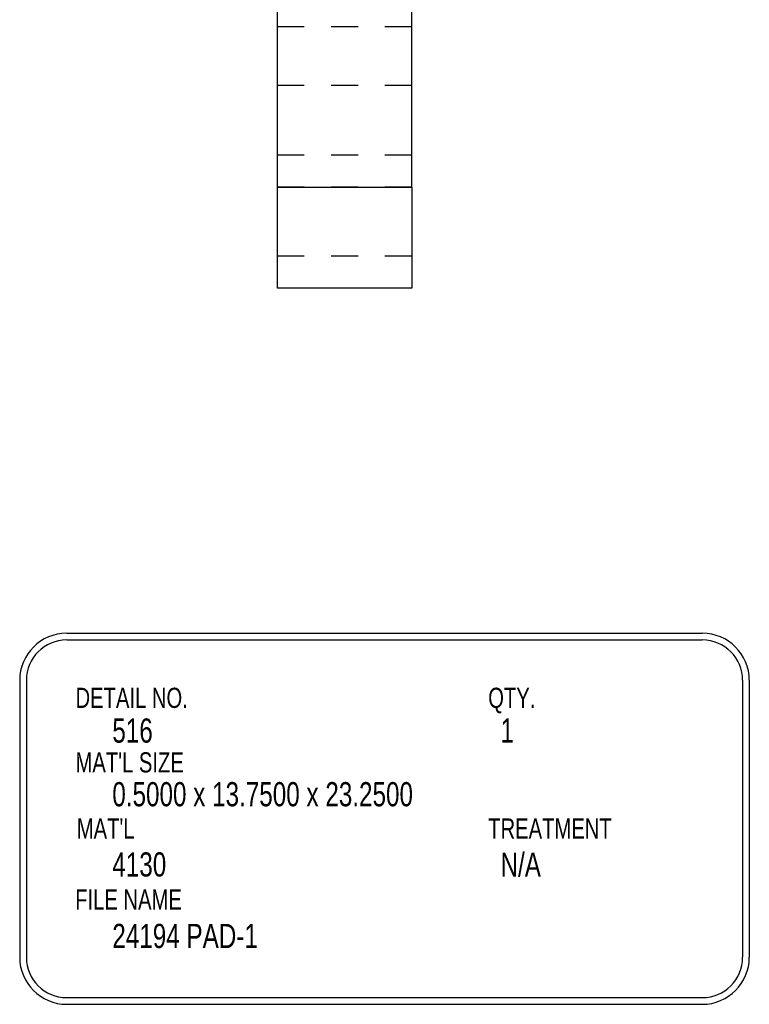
# Model space of a CAD drawing. Header units: inches. Extents: x 1907 to 2452, y -210 to -54.
# Tile 696 of 1056: x 2132.82 to 2135.53, y -150.61 to -146.95. Entities that reach past the tile are written whole.
import ezdxf

# ---------------------------------------------------------------- set-up
doc = ezdxf.new("R2010")
doc.units = ezdxf.units.IN
doc.header["$LTSCALE"] = 0.5
doc.header["$MEASUREMENT"] = 0
doc.linetypes.add('HIDDEN', pattern=[0.22499999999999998, 0.15, -0.075])
for name, color, linetype in [('SID-M-D', 42, 'Continuous'), ('SID-M-H', 4, 'HIDDEN'), ('SID-M-M', 233, 'Continuous'), ('SID-M-S', 105, 'Continuous')]:
    doc.layers.add(name, color=color, linetype=linetype)
doc.styles.add('SLDTEXTSTYLE0', font='TXT', dxfattribs={"width": 0.5957446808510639})

msp = doc.modelspace()

# ---------------------------------------------------------------- linework, layer by layer
at = {"layer": 'SID-M-H'}
for p, q in [((2134.277210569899, -146.9771894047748), (2133.777210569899, -146.9771894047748)), ((2134.277210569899, -146.9771894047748), (2133.777210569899, -146.9771894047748)), ((2134.277210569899, -147.1959394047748), (2133.777210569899, -147.1959394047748)), ((2134.277210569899, -147.4541382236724), (2133.777210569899, -147.4541382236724)), ((2134.277210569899, -147.5741382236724), (2133.777210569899, -147.5741382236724)), ((2133.777210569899, -147.8291382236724), (2134.277210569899, -147.8291382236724))]:
    msp.add_line(p, q, dxfattribs=at)
at = {"layer": 'SID-M-M'}
for p, q in [((2132.992751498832, -149.2332617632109), (2135.35873588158, -149.2332617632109)), ((2132.992751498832, -149.258261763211), (2135.35873588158, -149.258261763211)), ((2132.817751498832, -149.4082617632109), (2132.817751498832, -150.4387833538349)), ((2132.842751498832, -149.4082617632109), (2132.842751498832, -150.4387833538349)), ((2135.50873588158, -149.4082617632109), (2135.50873588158, -150.4387833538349)), ((2135.53373588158, -149.4082617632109), (2135.53373588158, -150.4387833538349)), ((2132.992751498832, -150.5887833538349), (2135.35873588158, -150.5887833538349)), ((2132.992751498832, -150.6137833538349), (2135.35873588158, -150.6137833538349))]:
    msp.add_line(p, q, dxfattribs=at)
for centre, radius, start, end in [((2132.992751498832, -149.4082617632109), 0.1750000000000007, 90, 180), ((2135.35873588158, -149.4082617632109), 0.1750000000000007, 0, 90), ((2132.992751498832, -149.4082617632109), 0.1500000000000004, 90, 180), ((2135.35873588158, -149.4082617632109), 0.1500000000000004, 0, 90), ((2132.992751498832, -150.4387833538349), 0.1750000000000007, 180, 270), ((2132.992751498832, -150.4387833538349), 0.1499999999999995, 180, 270), ((2135.35873588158, -150.4387833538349), 0.1499999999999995, 270, 0), ((2135.35873588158, -150.4387833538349), 0.1749999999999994, 270, 0)]:
    msp.add_arc(centre, radius, start, end, dxfattribs=at)
at = {"layer": 'SID-M-S'}
for p, q in [((2133.777210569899, -147.5741382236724), (2133.777210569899, -144.4491382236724)), ((2134.277210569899, -147.5741382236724), (2134.277210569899, -144.4491382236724)), ((2133.777210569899, -147.5741382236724), (2134.277210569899, -147.5741382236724)), ((2133.777210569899, -147.9491382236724), (2133.777210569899, -147.5741382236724)), ((2134.277210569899, -147.5741382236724), (2134.277210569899, -147.9491382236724)), ((2134.277210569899, -147.9491382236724), (2133.777210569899, -147.9491382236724))]:
    msp.add_line(p, q, dxfattribs=at)

# ---------------------------------------------------------------- texts
at = {"layer": 'SID-M-D', "style": 'SLDTEXTSTYLE0'}
for s, height, width, p in [('DETAIL NO.', 0.075, 0.75, (2133.025629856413, -149.5110557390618)), ('QTY.', 0.075, 0.75, (2134.561871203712, -149.5110557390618)), ('516', 0.09, 0.7500000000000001, (2133.162571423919, -149.6403352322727)), ('1', 0.09, 0.7500000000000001, (2134.60760012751, -149.6403352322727)), ("MAT'L SIZE", 0.075, 0.75, (2133.025629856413, -149.751163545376)), ('0.5000 x 13.7500 x 23.2500', 0.09, 0.7500000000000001, (2133.162571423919, -149.8771401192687)), ("MAT'L", 0.075, 0.75, (2133.03026061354, -149.9973328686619)), ('TREATMENT', 0.075, 0.75, (2134.561871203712, -149.9973328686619)), ('4130', 0.09, 0.7500000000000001, (2133.162571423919, -150.1383768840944)), ('N/A', 0.09, 0.7500000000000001, (2134.60760012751, -150.139451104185)), ('FILE NAME', 0.075, 0.75, (2133.024335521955, -150.2614605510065)), ('24194 PAD-1', 0.09, 0.7500000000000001, (2133.162571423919, -150.4044779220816))]:
    msp.add_text(s, height=height, dxfattribs=dict(at, width=width)).set_placement(p)

doc.saveas('drawing.dxf')
